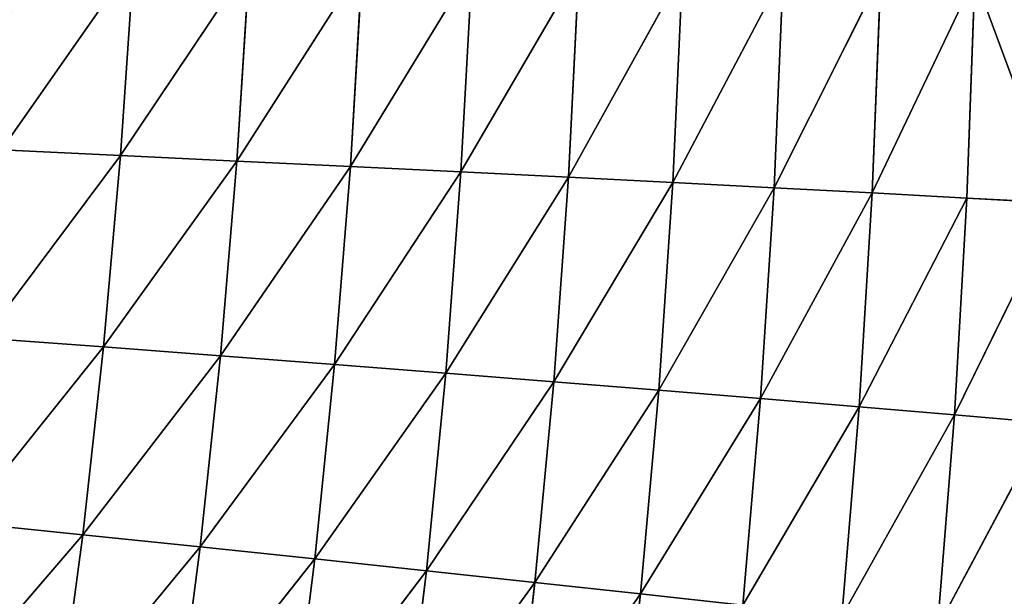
# Model space of a CAD drawing. Extents: x 0 to 500, y 0 to 390.
# Tile 824 of 1056: x 446 to 472, y 175 to 190. Entities that reach past the tile are written whole.
import ezdxf

# ---------------------------------------------------------------- set-up
doc = ezdxf.new("R2010")
doc.units = 0
doc.header["$LTSCALE"] = 25.4
doc.layers.get('0').update_dxf_attribs({"linetype": 'CONTINUOUS'})

# ---------------------------------------------------------------- blocks, each defined once
blk = doc.blocks.new('ATLANTA505_-_S_STL')
at = {"color": 0}
for p, q in [((473.626, 79.061, 210.54), (470.728, 75.925, 215.979)), ((473.626, 79.061, 210.54), (470.728, 75.925, 215.979)), ((473.947, 79.127, 204.696), (471.18, 75.994, 210.326)), ((473.947, 79.127, 204.696), (471.18, 75.994, 210.326)), ((473.626, 79.061, 210.54), (471.18, 75.994, 210.326)), ((473.626, 79.061, 210.54), (471.18, 75.994, 210.326)), ((473.947, 79.127, 204.696), (471.512, 76.071, 204.562)), ((473.947, 79.127, 204.696), (471.512, 76.071, 204.562)), ((471.725, 76.157, 198.689), (468.992, 73.134, 204.427)), ((471.725, 76.157, 198.689), (468.992, 73.134, 204.427)), ((471.725, 76.157, 198.689), (471.512, 76.071, 204.562)), ((471.725, 76.157, 198.689), (471.512, 76.071, 204.562)), ((471.18, 75.994, 210.326), (468.184, 72.968, 215.684)), ((471.18, 75.994, 210.326), (468.184, 72.968, 215.684)), ((471.512, 76.071, 204.562), (468.647, 73.046, 210.109)), ((471.512, 76.071, 204.562), (468.647, 73.046, 210.109)), ((471.18, 75.994, 210.326), (468.647, 73.046, 210.109)), ((471.18, 75.994, 210.326), (468.647, 73.046, 210.109)), ((471.512, 76.071, 204.562), (468.992, 73.134, 204.427)), ((471.512, 76.071, 204.562), (468.992, 73.134, 204.427)), ((471.18, 75.994, 210.326), (470.728, 75.925, 215.979)), ((471.18, 75.994, 210.326), (470.728, 75.925, 215.979)), ((471.512, 76.071, 204.562), (471.18, 75.994, 210.326)), ((471.512, 76.071, 204.562), (471.18, 75.994, 210.326)), ((468.647, 73.046, 210.109), (465.552, 70.132, 215.385)), ((468.647, 73.046, 210.109), (465.552, 70.132, 215.385)), ((468.992, 73.134, 204.427), (466.027, 70.22, 209.891)), ((468.992, 73.134, 204.427), (466.027, 70.22, 209.891)), ((468.647, 73.046, 210.109), (466.027, 70.22, 209.891)), ((468.647, 73.046, 210.109), (466.027, 70.22, 209.891)), ((469.219, 73.231, 198.637), (466.386, 70.318, 204.29)), ((469.219, 73.231, 198.637), (466.386, 70.318, 204.29)), ((468.992, 73.134, 204.427), (466.386, 70.318, 204.29)), ((468.992, 73.134, 204.427), (466.386, 70.318, 204.29)), ((468.184, 72.968, 215.684), (468.647, 73.046, 210.109)), ((468.184, 72.968, 215.684), (468.647, 73.046, 210.109)), ((468.647, 73.046, 210.109), (468.992, 73.134, 204.427)), ((468.647, 73.046, 210.109), (468.992, 73.134, 204.427)), ((468.992, 73.134, 204.427), (469.219, 73.231, 198.637)), ((468.992, 73.134, 204.427), (469.219, 73.231, 198.637)), ((466.629, 70.426, 198.584), (463.695, 67.621, 204.151)), ((466.629, 70.426, 198.584), (463.695, 67.621, 204.151)), ((466.629, 70.426, 198.584), (466.386, 70.318, 204.29)), ((466.629, 70.426, 198.584), (466.386, 70.318, 204.29)), ((466.027, 70.22, 209.891), (462.834, 67.417, 215.083)), ((466.027, 70.22, 209.891), (462.834, 67.417, 215.083)), ((466.386, 70.318, 204.29), (463.321, 67.514, 209.669)), ((466.386, 70.318, 204.29), (463.321, 67.514, 209.669)), ((466.027, 70.22, 209.891), (463.321, 67.514, 209.669)), ((466.027, 70.22, 209.891), (463.321, 67.514, 209.669)), ((466.386, 70.318, 204.29), (463.695, 67.621, 204.151)), ((466.386, 70.318, 204.29), (463.695, 67.621, 204.151)), ((466.027, 70.22, 209.891), (465.552, 70.132, 215.385)), ((466.027, 70.22, 209.891), (465.552, 70.132, 215.385)), ((466.386, 70.318, 204.29), (466.027, 70.22, 209.891)), ((466.386, 70.318, 204.29), (466.027, 70.22, 209.891)), ((465.552, 70.132, 215.385), (462.834, 67.417, 215.083)), ((465.552, 70.132, 215.385), (462.834, 67.417, 215.083)), ((463.695, 67.621, 204.151), (460.531, 64.929, 209.445)), ((463.695, 67.621, 204.151), (460.531, 64.929, 209.445)), ((463.955, 67.739, 198.53), (460.921, 65.044, 204.011)), ((463.955, 67.739, 198.53), (460.921, 65.044, 204.011)), ((463.695, 67.621, 204.151), (460.921, 65.044, 204.011)), ((463.695, 67.621, 204.151), (460.921, 65.044, 204.011)), ((463.321, 67.514, 209.669), (463.695, 67.621, 204.151)), ((463.321, 67.514, 209.669), (463.695, 67.621, 204.151)), ((463.695, 67.621, 204.151), (463.955, 67.739, 198.53)), ((463.695, 67.621, 204.151), (463.955, 67.739, 198.53)), ((462.834, 67.417, 215.083), (459.418, 64.731, 220.006)), ((462.834, 67.417, 215.083), (459.418, 64.731, 220.006)), ((463.321, 67.514, 209.669), (460.031, 64.825, 214.777)), ((463.321, 67.514, 209.669), (460.031, 64.825, 214.777)), ((462.834, 67.417, 215.083), (460.031, 64.825, 214.777)), ((462.834, 67.417, 215.083), (460.031, 64.825, 214.777)), ((463.321, 67.514, 209.669), (460.531, 64.929, 209.445)), ((463.321, 67.514, 209.669), (460.531, 64.929, 209.445)), ((462.232, 67.331, 220.392), (462.834, 67.417, 215.083)), ((462.232, 67.331, 220.392), (462.834, 67.417, 215.083)), ((462.834, 67.417, 215.083), (463.321, 67.514, 209.669)), ((462.834, 67.417, 215.083), (463.321, 67.514, 209.669)), ((461.199, 65.17, 198.476), (458.064, 62.586, 203.869)), ((461.199, 65.17, 198.476), (458.064, 62.586, 203.869)), ((461.199, 65.17, 198.476), (460.921, 65.044, 204.011)), ((461.199, 65.17, 198.476), (460.921, 65.044, 204.011)), ((460.531, 64.929, 209.445), (457.145, 62.353, 214.466)), ((460.531, 64.929, 209.445), (457.145, 62.353, 214.466)), ((460.921, 65.044, 204.011), (457.659, 62.464, 209.218)), ((460.921, 65.044, 204.011), (457.659, 62.464, 209.218)), ((460.531, 64.929, 209.445), (457.659, 62.464, 209.218)), ((460.531, 64.929, 209.445), (457.659, 62.464, 209.218)), ((460.921, 65.044, 204.011), (458.064, 62.586, 203.869)), ((460.921, 65.044, 204.011), (458.064, 62.586, 203.869)), ((460.531, 64.929, 209.445), (460.031, 64.825, 214.777)), ((460.531, 64.929, 209.445), (460.031, 64.825, 214.777)), ((460.921, 65.044, 204.011), (460.531, 64.929, 209.445)), ((460.921, 65.044, 204.011), (460.531, 64.929, 209.445)), ((460.031, 64.825, 214.777), (456.521, 62.253, 219.614)), ((460.031, 64.825, 214.777), (456.521, 62.253, 219.614)), ((460.031, 64.825, 214.777), (457.145, 62.353, 214.466)), ((460.031, 64.825, 214.777), (457.145, 62.353, 214.466)), ((460.031, 64.825, 214.777), (459.418, 64.731, 220.006)), ((460.031, 64.825, 214.777), (459.418, 64.731, 220.006)), ((458.064, 62.586, 203.869), (454.705, 60.119, 208.988)), ((458.064, 62.586, 203.869), (454.705, 60.119, 208.988)), ((458.36, 62.72, 198.421), (455.126, 60.247, 203.725)), ((458.36, 62.72, 198.421), (455.126, 60.247, 203.725)), ((458.064, 62.586, 203.869), (455.126, 60.247, 203.725)), ((458.064, 62.586, 203.869), (455.126, 60.247, 203.725)), ((457.659, 62.464, 209.218), (458.064, 62.586, 203.869)), ((457.659, 62.464, 209.218), (458.064, 62.586, 203.869)), ((458.064, 62.586, 203.869), (458.36, 62.72, 198.421)), ((458.064, 62.586, 203.869), (458.36, 62.72, 198.421)), ((457.145, 62.353, 214.466), (453.544, 59.897, 219.218)), ((457.145, 62.353, 214.466), (453.544, 59.897, 219.218)), ((457.659, 62.464, 209.218), (454.178, 60.003, 214.152)), ((457.659, 62.464, 209.218), (454.178, 60.003, 214.152)), ((457.145, 62.353, 214.466), (454.178, 60.003, 214.152)), ((457.145, 62.353, 214.466), (454.178, 60.003, 214.152)), ((457.659, 62.464, 209.218), (454.705, 60.119, 208.988)), ((457.659, 62.464, 209.218), (454.705, 60.119, 208.988)), ((456.521, 62.253, 219.614), (457.145, 62.353, 214.466)), ((456.521, 62.253, 219.614), (457.145, 62.353, 214.466)), ((457.145, 62.353, 214.466), (457.659, 62.464, 209.218)), ((457.145, 62.353, 214.466), (457.659, 62.464, 209.218)), ((455.126, 60.247, 203.725), (451.673, 57.891, 208.755)), ((455.126, 60.247, 203.725), (451.673, 57.891, 208.755)), ((455.441, 60.385, 198.365), (452.109, 58.022, 203.58)), ((455.441, 60.385, 198.365), (452.109, 58.022, 203.58)), ((455.126, 60.247, 203.725), (452.109, 58.022, 203.58)), ((455.126, 60.247, 203.725), (452.109, 58.022, 203.58)), ((455.126, 60.247, 203.725), (454.705, 60.119, 208.988)), ((455.126, 60.247, 203.725), (454.705, 60.119, 208.988)), ((455.441, 60.385, 198.365), (455.126, 60.247, 203.725)), ((455.441, 60.385, 198.365), (455.126, 60.247, 203.725)), ((454.178, 60.003, 214.152), (450.488, 57.662, 218.817)), ((454.178, 60.003, 214.152), (450.488, 57.662, 218.817)), ((454.705, 60.119, 208.988), (451.132, 57.771, 213.834)), ((454.705, 60.119, 208.988), (451.132, 57.771, 213.834)), ((454.178, 60.003, 214.152), (451.132, 57.771, 213.834)), ((454.178, 60.003, 214.152), (451.132, 57.771, 213.834)), ((454.705, 60.119, 208.988), (451.673, 57.891, 208.755)), ((454.705, 60.119, 208.988), (451.673, 57.891, 208.755)), ((454.178, 60.003, 214.152), (453.544, 59.897, 219.218)), ((454.178, 60.003, 214.152), (453.544, 59.897, 219.218)), ((454.705, 60.119, 208.988), (454.178, 60.003, 214.152)), ((454.705, 60.119, 208.988), (454.178, 60.003, 214.152)), ((452.443, 58.165, 198.309), (449.017, 55.91, 203.433)), ((452.443, 58.165, 198.309), (449.017, 55.91, 203.433)), ((452.109, 58.022, 203.58), (452.443, 58.165, 198.309)), ((452.109, 58.022, 203.58), (452.443, 58.165, 198.309)), ((451.673, 57.891, 208.755), (448.013, 55.654, 213.513)), ((451.673, 57.891, 208.755), (448.013, 55.654, 213.513)), ((452.109, 58.022, 203.58), (448.565, 55.776, 208.52)), ((452.109, 58.022, 203.58), (448.565, 55.776, 208.52)), ((451.673, 57.891, 208.755), (448.565, 55.776, 208.52)), ((451.673, 57.891, 208.755), (448.565, 55.776, 208.52)), ((452.109, 58.022, 203.58), (449.017, 55.91, 203.433)), ((452.109, 58.022, 203.58), (449.017, 55.91, 203.433)), ((451.132, 57.771, 213.834), (451.673, 57.891, 208.755)), ((451.132, 57.771, 213.834), (451.673, 57.891, 208.755)), ((451.673, 57.891, 208.755), (452.109, 58.022, 203.58)), ((451.673, 57.891, 208.755), (452.109, 58.022, 203.58)), ((451.132, 57.771, 213.834), (447.358, 55.542, 218.41)), ((451.132, 57.771, 213.834), (447.358, 55.542, 218.41)), ((451.132, 57.771, 213.834), (448.013, 55.654, 213.513)), ((451.132, 57.771, 213.834), (448.013, 55.654, 213.513)), ((450.488, 57.662, 218.817), (451.132, 57.771, 213.834)), ((450.488, 57.662, 218.817), (451.132, 57.771, 213.834)), ((449.368, 56.055, 198.252), (445.852, 53.907, 203.284)), ((449.368, 56.055, 198.252), (445.852, 53.907, 203.284)), ((449.368, 56.055, 198.252), (449.017, 55.91, 203.433)), ((449.368, 56.055, 198.252), (449.017, 55.91, 203.433)), ((448.565, 55.776, 208.52), (444.822, 53.648, 213.187)), ((448.565, 55.776, 208.52), (444.822, 53.648, 213.187)), ((449.017, 55.91, 203.433), (445.386, 53.772, 208.282)), ((449.017, 55.91, 203.433), (445.386, 53.772, 208.282)), ((448.565, 55.776, 208.52), (445.386, 53.772, 208.282)), ((448.565, 55.776, 208.52), (445.386, 53.772, 208.282)), ((449.017, 55.91, 203.433), (445.852, 53.907, 203.284)), ((449.017, 55.91, 203.433), (445.852, 53.907, 203.284)), ((448.565, 55.776, 208.52), (448.013, 55.654, 213.513)), ((448.565, 55.776, 208.52), (448.013, 55.654, 213.513)), ((449.017, 55.91, 203.433), (448.565, 55.776, 208.52)), ((449.017, 55.91, 203.433), (448.565, 55.776, 208.52)), ((448.013, 55.654, 213.513), (444.158, 53.536, 217.999)), ((448.013, 55.654, 213.513), (444.158, 53.536, 217.999)), ((448.013, 55.654, 213.513), (444.822, 53.648, 213.187)), ((448.013, 55.654, 213.513), (444.822, 53.648, 213.187)), ((448.013, 55.654, 213.513), (447.358, 55.542, 218.41)), ((448.013, 55.654, 213.513), (447.358, 55.542, 218.41))]:
    blk.add_line(p, q, dxfattribs=at)
mesh = blk.add_polyface(dxfattribs=at)
corners = [(473.626, 79.061, 210.54), (470.728, 75.925, 215.979), (473.185, 79.002, 216.271)]
mesh.append_faces([[corners[k] for k in face] for face in [(0, 1, 2)]], dxfattribs={"color": 0})
mesh = blk.add_polyface(dxfattribs=at)
corners = [(473.626, 79.061, 210.54), (471.18, 75.994, 210.326), (470.728, 75.925, 215.979)]
mesh.append_faces([[corners[k] for k in face] for face in [(0, 1, 2)]], dxfattribs={"color": 0})
mesh = blk.add_polyface(dxfattribs=at)
corners = [(473.947, 79.127, 204.696), (471.18, 75.994, 210.326), (473.626, 79.061, 210.54)]
mesh.append_faces([[corners[k] for k in face] for face in [(0, 1, 2)]], dxfattribs={"color": 0})
mesh = blk.add_polyface(dxfattribs=at)
corners = [(473.947, 79.127, 204.696), (471.512, 76.071, 204.562), (471.18, 75.994, 210.326)]
mesh.append_faces([[corners[k] for k in face] for face in [(0, 1, 2)]], dxfattribs={"color": 0})
mesh = blk.add_polyface(dxfattribs=at)
corners = [(473.947, 79.127, 204.696), (471.725, 76.157, 198.689), (471.512, 76.071, 204.562), (474.146, 79.201, 198.741)]
mesh.append_faces([[corners[k] for k in face] for face in [(0, 1, 2), (1, 0, 3)]], dxfattribs={"vtx0": -1, "color": 0})
mesh = blk.add_polyface(dxfattribs=at)
corners = [(471.725, 76.157, 198.689), (468.992, 73.134, 204.427), (471.512, 76.071, 204.562)]
mesh.append_faces([[corners[k] for k in face] for face in [(0, 1, 2)]], dxfattribs={"color": 0})
mesh = blk.add_polyface(dxfattribs=at)
corners = [(471.725, 76.157, 198.689), (469.219, 73.231, 198.637), (468.992, 73.134, 204.427)]
mesh.append_faces([[corners[k] for k in face] for face in [(0, 1, 2)]], dxfattribs={"color": 0})
mesh = blk.add_polyface(dxfattribs=at)
corners = [(471.18, 75.994, 210.326), (468.184, 72.968, 215.684), (470.728, 75.925, 215.979)]
mesh.append_faces([[corners[k] for k in face] for face in [(0, 1, 2)]], dxfattribs={"color": 0})
mesh = blk.add_polyface(dxfattribs=at)
corners = [(471.18, 75.994, 210.326), (468.647, 73.046, 210.109), (468.184, 72.968, 215.684)]
mesh.append_faces([[corners[k] for k in face] for face in [(0, 1, 2)]], dxfattribs={"color": 0})
mesh = blk.add_polyface(dxfattribs=at)
corners = [(471.512, 76.071, 204.562), (468.647, 73.046, 210.109), (471.18, 75.994, 210.326)]
mesh.append_faces([[corners[k] for k in face] for face in [(0, 1, 2)]], dxfattribs={"color": 0})
mesh = blk.add_polyface(dxfattribs=at)
corners = [(471.512, 76.071, 204.562), (468.992, 73.134, 204.427), (468.647, 73.046, 210.109)]
mesh.append_faces([[corners[k] for k in face] for face in [(0, 1, 2)]], dxfattribs={"color": 0})
mesh = blk.add_polyface(dxfattribs=at)
corners = [(468.647, 73.046, 210.109), (465.552, 70.132, 215.385), (468.184, 72.968, 215.684)]
mesh.append_faces([[corners[k] for k in face] for face in [(0, 1, 2)]], dxfattribs={"color": 0})
mesh = blk.add_polyface(dxfattribs=at)
corners = [(468.647, 73.046, 210.109), (466.027, 70.22, 209.891), (465.552, 70.132, 215.385)]
mesh.append_faces([[corners[k] for k in face] for face in [(0, 1, 2)]], dxfattribs={"color": 0})
mesh = blk.add_polyface(dxfattribs=at)
corners = [(468.992, 73.134, 204.427), (466.027, 70.22, 209.891), (468.647, 73.046, 210.109)]
mesh.append_faces([[corners[k] for k in face] for face in [(0, 1, 2)]], dxfattribs={"color": 0})
mesh = blk.add_polyface(dxfattribs=at)
corners = [(468.992, 73.134, 204.427), (466.386, 70.318, 204.29), (466.027, 70.22, 209.891)]
mesh.append_faces([[corners[k] for k in face] for face in [(0, 1, 2)]], dxfattribs={"color": 0})
mesh = blk.add_polyface(dxfattribs=at)
corners = [(469.219, 73.231, 198.637), (466.386, 70.318, 204.29), (468.992, 73.134, 204.427)]
mesh.append_faces([[corners[k] for k in face] for face in [(0, 1, 2)]], dxfattribs={"color": 0})
mesh = blk.add_polyface(dxfattribs=at)
corners = [(469.219, 73.231, 198.637), (466.629, 70.426, 198.584), (466.386, 70.318, 204.29)]
mesh.append_faces([[corners[k] for k in face] for face in [(0, 1, 2)]], dxfattribs={"color": 0})
mesh = blk.add_polyface(dxfattribs=at)
corners = [(466.629, 70.426, 198.584), (463.695, 67.621, 204.151), (466.386, 70.318, 204.29)]
mesh.append_faces([[corners[k] for k in face] for face in [(0, 1, 2)]], dxfattribs={"color": 0})
mesh = blk.add_polyface(dxfattribs=at)
corners = [(466.629, 70.426, 198.584), (463.955, 67.739, 198.53), (463.695, 67.621, 204.151)]
mesh.append_faces([[corners[k] for k in face] for face in [(0, 1, 2)]], dxfattribs={"color": 0})
mesh = blk.add_polyface(dxfattribs=at)
corners = [(465.552, 70.132, 215.385), (466.027, 70.22, 209.891), (462.834, 67.417, 215.083)]
mesh.append_faces([[corners[k] for k in face] for face in [(0, 1, 2)]], dxfattribs={"color": 0})
mesh = blk.add_polyface(dxfattribs=at)
corners = [(462.834, 67.417, 215.083), (466.027, 70.22, 209.891), (463.321, 67.514, 209.669)]
mesh.append_faces([[corners[k] for k in face] for face in [(0, 1, 2)]], dxfattribs={"color": 0})
mesh = blk.add_polyface(dxfattribs=at)
corners = [(466.027, 70.22, 209.891), (466.386, 70.318, 204.29), (463.321, 67.514, 209.669)]
mesh.append_faces([[corners[k] for k in face] for face in [(0, 1, 2)]], dxfattribs={"color": 0})
mesh = blk.add_polyface(dxfattribs=at)
corners = [(463.321, 67.514, 209.669), (466.386, 70.318, 204.29), (463.695, 67.621, 204.151)]
mesh.append_faces([[corners[k] for k in face] for face in [(0, 1, 2)]], dxfattribs={"color": 0})
mesh = blk.add_polyface(dxfattribs=at)
corners = [(462.232, 67.331, 220.392), (465.552, 70.132, 215.385), (462.834, 67.417, 215.083)]
mesh.append_faces([[corners[k] for k in face] for face in [(0, 1, 2)]], dxfattribs={"color": 0})
mesh = blk.add_polyface(dxfattribs=at)
corners = [(463.321, 67.514, 209.669), (463.695, 67.621, 204.151), (460.531, 64.929, 209.445)]
mesh.append_faces([[corners[k] for k in face] for face in [(0, 1, 2)]], dxfattribs={"color": 0})
mesh = blk.add_polyface(dxfattribs=at)
corners = [(460.531, 64.929, 209.445), (463.695, 67.621, 204.151), (460.921, 65.044, 204.011)]
mesh.append_faces([[corners[k] for k in face] for face in [(0, 1, 2)]], dxfattribs={"color": 0})
mesh = blk.add_polyface(dxfattribs=at)
corners = [(463.695, 67.621, 204.151), (463.955, 67.739, 198.53), (460.921, 65.044, 204.011)]
mesh.append_faces([[corners[k] for k in face] for face in [(0, 1, 2)]], dxfattribs={"color": 0})
mesh = blk.add_polyface(dxfattribs=at)
corners = [(460.921, 65.044, 204.011), (463.955, 67.739, 198.53), (461.199, 65.17, 198.476)]
mesh.append_faces([[corners[k] for k in face] for face in [(0, 1, 2)]], dxfattribs={"color": 0})
mesh = blk.add_polyface(dxfattribs=at)
corners = [(462.232, 67.331, 220.392), (462.834, 67.417, 215.083), (459.418, 64.731, 220.006)]
mesh.append_faces([[corners[k] for k in face] for face in [(0, 1, 2)]], dxfattribs={"color": 0})
mesh = blk.add_polyface(dxfattribs=at)
corners = [(459.418, 64.731, 220.006), (462.834, 67.417, 215.083), (460.031, 64.825, 214.777)]
mesh.append_faces([[corners[k] for k in face] for face in [(0, 1, 2)]], dxfattribs={"color": 0})
mesh = blk.add_polyface(dxfattribs=at)
corners = [(462.834, 67.417, 215.083), (463.321, 67.514, 209.669), (460.031, 64.825, 214.777)]
mesh.append_faces([[corners[k] for k in face] for face in [(0, 1, 2)]], dxfattribs={"color": 0})
mesh = blk.add_polyface(dxfattribs=at)
corners = [(460.031, 64.825, 214.777), (463.321, 67.514, 209.669), (460.531, 64.929, 209.445)]
mesh.append_faces([[corners[k] for k in face] for face in [(0, 1, 2)]], dxfattribs={"color": 0})
mesh = blk.add_polyface(dxfattribs=at)
corners = [(460.921, 65.044, 204.011), (461.199, 65.17, 198.476), (458.064, 62.586, 203.869)]
mesh.append_faces([[corners[k] for k in face] for face in [(0, 1, 2)]], dxfattribs={"color": 0})
mesh = blk.add_polyface(dxfattribs=at)
corners = [(458.064, 62.586, 203.869), (461.199, 65.17, 198.476), (458.36, 62.72, 198.421)]
mesh.append_faces([[corners[k] for k in face] for face in [(0, 1, 2)]], dxfattribs={"color": 0})
mesh = blk.add_polyface(dxfattribs=at)
corners = [(460.031, 64.825, 214.777), (460.531, 64.929, 209.445), (457.145, 62.353, 214.466)]
mesh.append_faces([[corners[k] for k in face] for face in [(0, 1, 2)]], dxfattribs={"color": 0})
mesh = blk.add_polyface(dxfattribs=at)
corners = [(457.145, 62.353, 214.466), (460.531, 64.929, 209.445), (457.659, 62.464, 209.218)]
mesh.append_faces([[corners[k] for k in face] for face in [(0, 1, 2)]], dxfattribs={"color": 0})
mesh = blk.add_polyface(dxfattribs=at)
corners = [(460.531, 64.929, 209.445), (460.921, 65.044, 204.011), (457.659, 62.464, 209.218)]
mesh.append_faces([[corners[k] for k in face] for face in [(0, 1, 2)]], dxfattribs={"color": 0})
mesh = blk.add_polyface(dxfattribs=at)
corners = [(457.659, 62.464, 209.218), (460.921, 65.044, 204.011), (458.064, 62.586, 203.869)]
mesh.append_faces([[corners[k] for k in face] for face in [(0, 1, 2)]], dxfattribs={"color": 0})
mesh = blk.add_polyface(dxfattribs=at)
corners = [(459.418, 64.731, 220.006), (460.031, 64.825, 214.777), (456.521, 62.253, 219.614)]
mesh.append_faces([[corners[k] for k in face] for face in [(0, 1, 2)]], dxfattribs={"color": 0})
mesh = blk.add_polyface(dxfattribs=at)
corners = [(456.521, 62.253, 219.614), (460.031, 64.825, 214.777), (457.145, 62.353, 214.466)]
mesh.append_faces([[corners[k] for k in face] for face in [(0, 1, 2)]], dxfattribs={"color": 0})
mesh = blk.add_polyface(dxfattribs=at)
corners = [(457.659, 62.464, 209.218), (458.064, 62.586, 203.869), (454.705, 60.119, 208.988)]
mesh.append_faces([[corners[k] for k in face] for face in [(0, 1, 2)]], dxfattribs={"color": 0})
mesh = blk.add_polyface(dxfattribs=at)
corners = [(454.705, 60.119, 208.988), (458.064, 62.586, 203.869), (455.126, 60.247, 203.725)]
mesh.append_faces([[corners[k] for k in face] for face in [(0, 1, 2)]], dxfattribs={"color": 0})
mesh = blk.add_polyface(dxfattribs=at)
corners = [(458.064, 62.586, 203.869), (458.36, 62.72, 198.421), (455.126, 60.247, 203.725)]
mesh.append_faces([[corners[k] for k in face] for face in [(0, 1, 2)]], dxfattribs={"color": 0})
mesh = blk.add_polyface(dxfattribs=at)
corners = [(455.126, 60.247, 203.725), (458.36, 62.72, 198.421), (455.441, 60.385, 198.365)]
mesh.append_faces([[corners[k] for k in face] for face in [(0, 1, 2)]], dxfattribs={"color": 0})
mesh = blk.add_polyface(dxfattribs=at)
corners = [(456.521, 62.253, 219.614), (457.145, 62.353, 214.466), (453.544, 59.897, 219.218)]
mesh.append_faces([[corners[k] for k in face] for face in [(0, 1, 2)]], dxfattribs={"color": 0})
mesh = blk.add_polyface(dxfattribs=at)
corners = [(453.544, 59.897, 219.218), (457.145, 62.353, 214.466), (454.178, 60.003, 214.152)]
mesh.append_faces([[corners[k] for k in face] for face in [(0, 1, 2)]], dxfattribs={"color": 0})
mesh = blk.add_polyface(dxfattribs=at)
corners = [(457.145, 62.353, 214.466), (457.659, 62.464, 209.218), (454.178, 60.003, 214.152)]
mesh.append_faces([[corners[k] for k in face] for face in [(0, 1, 2)]], dxfattribs={"color": 0})
mesh = blk.add_polyface(dxfattribs=at)
corners = [(454.178, 60.003, 214.152), (457.659, 62.464, 209.218), (454.705, 60.119, 208.988)]
mesh.append_faces([[corners[k] for k in face] for face in [(0, 1, 2)]], dxfattribs={"color": 0})
mesh = blk.add_polyface(dxfattribs=at)
corners = [(454.705, 60.119, 208.988), (455.126, 60.247, 203.725), (451.673, 57.891, 208.755)]
mesh.append_faces([[corners[k] for k in face] for face in [(0, 1, 2)]], dxfattribs={"color": 0})
mesh = blk.add_polyface(dxfattribs=at)
corners = [(451.673, 57.891, 208.755), (455.126, 60.247, 203.725), (452.109, 58.022, 203.58)]
mesh.append_faces([[corners[k] for k in face] for face in [(0, 1, 2)]], dxfattribs={"color": 0})
mesh = blk.add_polyface(dxfattribs=at)
corners = [(455.126, 60.247, 203.725), (455.441, 60.385, 198.365), (452.109, 58.022, 203.58)]
mesh.append_faces([[corners[k] for k in face] for face in [(0, 1, 2)]], dxfattribs={"color": 0})
mesh = blk.add_polyface(dxfattribs=at)
corners = [(452.109, 58.022, 203.58), (455.441, 60.385, 198.365), (452.443, 58.165, 198.309)]
mesh.append_faces([[corners[k] for k in face] for face in [(0, 1, 2)]], dxfattribs={"color": 0})
mesh = blk.add_polyface(dxfattribs=at)
corners = [(453.544, 59.897, 219.218), (454.178, 60.003, 214.152), (450.488, 57.662, 218.817)]
mesh.append_faces([[corners[k] for k in face] for face in [(0, 1, 2)]], dxfattribs={"color": 0})
mesh = blk.add_polyface(dxfattribs=at)
corners = [(450.488, 57.662, 218.817), (454.178, 60.003, 214.152), (451.132, 57.771, 213.834)]
mesh.append_faces([[corners[k] for k in face] for face in [(0, 1, 2)]], dxfattribs={"color": 0})
mesh = blk.add_polyface(dxfattribs=at)
corners = [(454.178, 60.003, 214.152), (454.705, 60.119, 208.988), (451.132, 57.771, 213.834)]
mesh.append_faces([[corners[k] for k in face] for face in [(0, 1, 2)]], dxfattribs={"color": 0})
mesh = blk.add_polyface(dxfattribs=at)
corners = [(451.132, 57.771, 213.834), (454.705, 60.119, 208.988), (451.673, 57.891, 208.755)]
mesh.append_faces([[corners[k] for k in face] for face in [(0, 1, 2)]], dxfattribs={"color": 0})
mesh = blk.add_polyface(dxfattribs=at)
corners = [(452.109, 58.022, 203.58), (452.443, 58.165, 198.309), (449.017, 55.91, 203.433)]
mesh.append_faces([[corners[k] for k in face] for face in [(0, 1, 2)]], dxfattribs={"color": 0})
mesh = blk.add_polyface(dxfattribs=at)
corners = [(449.017, 55.91, 203.433), (452.443, 58.165, 198.309), (449.368, 56.055, 198.252)]
mesh.append_faces([[corners[k] for k in face] for face in [(0, 1, 2)]], dxfattribs={"color": 0})
mesh = blk.add_polyface(dxfattribs=at)
corners = [(451.132, 57.771, 213.834), (451.673, 57.891, 208.755), (448.013, 55.654, 213.513)]
mesh.append_faces([[corners[k] for k in face] for face in [(0, 1, 2)]], dxfattribs={"color": 0})
mesh = blk.add_polyface(dxfattribs=at)
corners = [(448.013, 55.654, 213.513), (451.673, 57.891, 208.755), (448.565, 55.776, 208.52)]
mesh.append_faces([[corners[k] for k in face] for face in [(0, 1, 2)]], dxfattribs={"color": 0})
mesh = blk.add_polyface(dxfattribs=at)
corners = [(451.673, 57.891, 208.755), (452.109, 58.022, 203.58), (448.565, 55.776, 208.52)]
mesh.append_faces([[corners[k] for k in face] for face in [(0, 1, 2)]], dxfattribs={"color": 0})
mesh = blk.add_polyface(dxfattribs=at)
corners = [(448.565, 55.776, 208.52), (452.109, 58.022, 203.58), (449.017, 55.91, 203.433)]
mesh.append_faces([[corners[k] for k in face] for face in [(0, 1, 2)]], dxfattribs={"color": 0})
mesh = blk.add_polyface(dxfattribs=at)
corners = [(450.488, 57.662, 218.817), (451.132, 57.771, 213.834), (447.358, 55.542, 218.41)]
mesh.append_faces([[corners[k] for k in face] for face in [(0, 1, 2)]], dxfattribs={"color": 0})
mesh = blk.add_polyface(dxfattribs=at)
corners = [(447.358, 55.542, 218.41), (451.132, 57.771, 213.834), (448.013, 55.654, 213.513)]
mesh.append_faces([[corners[k] for k in face] for face in [(0, 1, 2)]], dxfattribs={"color": 0})
mesh = blk.add_polyface(dxfattribs=at)
corners = [(449.017, 55.91, 203.433), (449.368, 56.055, 198.252), (445.852, 53.907, 203.284)]
mesh.append_faces([[corners[k] for k in face] for face in [(0, 1, 2)]], dxfattribs={"color": 0})
mesh = blk.add_polyface(dxfattribs=at)
corners = [(445.852, 53.907, 203.284), (449.368, 56.055, 198.252), (446.219, 54.052, 198.195)]
mesh.append_faces([[corners[k] for k in face] for face in [(0, 1, 2)]], dxfattribs={"color": 0})
mesh = blk.add_polyface(dxfattribs=at)
corners = [(448.013, 55.654, 213.513), (448.565, 55.776, 208.52), (444.822, 53.648, 213.187)]
mesh.append_faces([[corners[k] for k in face] for face in [(0, 1, 2)]], dxfattribs={"color": 0})
mesh = blk.add_polyface(dxfattribs=at)
corners = [(444.822, 53.648, 213.187), (448.565, 55.776, 208.52), (445.386, 53.772, 208.282)]
mesh.append_faces([[corners[k] for k in face] for face in [(0, 1, 2)]], dxfattribs={"color": 0})
mesh = blk.add_polyface(dxfattribs=at)
corners = [(448.565, 55.776, 208.52), (449.017, 55.91, 203.433), (445.386, 53.772, 208.282)]
mesh.append_faces([[corners[k] for k in face] for face in [(0, 1, 2)]], dxfattribs={"color": 0})
mesh = blk.add_polyface(dxfattribs=at)
corners = [(445.386, 53.772, 208.282), (449.017, 55.91, 203.433), (445.852, 53.907, 203.284)]
mesh.append_faces([[corners[k] for k in face] for face in [(0, 1, 2)]], dxfattribs={"color": 0})
mesh = blk.add_polyface(dxfattribs=at)
corners = [(447.358, 55.542, 218.41), (448.013, 55.654, 213.513), (444.158, 53.536, 217.999)]
mesh.append_faces([[corners[k] for k in face] for face in [(0, 1, 2)]], dxfattribs={"color": 0})
mesh = blk.add_polyface(dxfattribs=at)
corners = [(444.158, 53.536, 217.999), (448.013, 55.654, 213.513), (444.822, 53.648, 213.187)]
mesh.append_faces([[corners[k] for k in face] for face in [(0, 1, 2)]], dxfattribs={"color": 0})

msp = doc.modelspace()

# ---------------------------------------------------------------- block references
at = {"color": 254, "extrusion": (0, -1, 1.11022e-16)}
msp.add_blockref('ATLANTA505_-_S_STL', (-0.149, -0.01, -389.852), dxfattribs=at)

doc.saveas('drawing.dxf')
